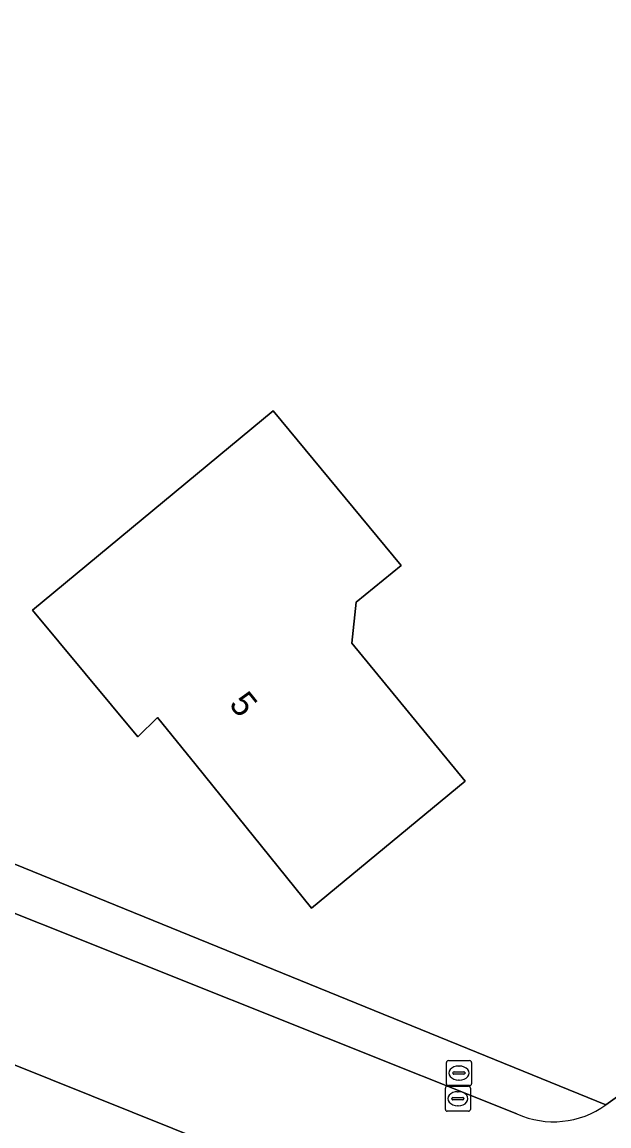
# Model space of a CAD drawing. Extents: x 157320 to 158835, y 386650 to 388491.
# Drawn here: x 158299.08 to 158322.54, y 387297.38 to 387341.49 of the extents above; entities that cross this region are included whole.
import ezdxf

# ---------------------------------------------------------------- set-up
doc = ezdxf.new("R2010")
doc.units = 0
for name, color, linetype in [('IMGEO_Berm_groen', 7, 'Continuous'), ('IMGEO_Brandkraan', 7, 'Continuous'), ('IMGEO_Erf', 7, 'Continuous'), ('IMGEO_Kolk', 7, 'Continuous'), ('IMGEO_Pand', 7, 'Continuous'), ('IMGEO_Pand_nummerreeks', 7, 'Continuous'), ('IMGEO_Rijbaan_lokaal_gesloten', 7, 'Continuous')]:
    doc.layers.add(name, color=color, linetype=linetype)

msp = doc.modelspace()

# ---------------------------------------------------------------- linework, layer by layer
at = {"layer": 'IMGEO_Berm_groen'}
for points in [[(158303.572, 387286.624), (158318.728, 387279.136), (158325.698, 387275.321), (158327.063, 387274.562), (158336.5, 387283.714), (158337.037, 387284.479), (158331.318, 387286.752), (158282.199, 387306.464), (158278.806, 387307.93), (158276.895, 387304.182), (158265.187, 387309.099), (158221.254, 387325.716)], [(158297.629, 387308.303), (158296.021, 387306.974), (158318.863, 387297.862)], [(158322.419, 387298.22), (158297.629, 387308.303)]]:
    msp.add_lwpolyline(points, dxfattribs=at)
msp.add_arc((158320.328, 387301.146), 3.596, 245.952, 305.5458, dxfattribs=at)
at = {"layer": 'IMGEO_Brandkraan'}
for p, q in [((158316.047, 387299.069), (158316.047, 387299.921)), ((158316.122, 387299.995), (158316.974, 387299.995)), ((158316.535, 387299.775), (158316.56, 387299.775)), ((158317.048, 387299.921), (158317.048, 387299.069)), ((158316.306, 387299.489), (158316.306, 387299.501)), ((158316.744, 387299.452), (158316.346, 387299.452)), ((158316.349, 387299.538), (158316.747, 387299.538)), ((158316.79, 387299.501), (158316.79, 387299.489)), ((158316.974, 387298.995), (158316.122, 387298.995)), ((158316.558, 387299.215), (158316.533, 387299.215))]:
    msp.add_line(p, q, dxfattribs=at)
for points in [[(158316.047, 387299.069), (158316.047, 387299.921)], [(158316.122, 387299.995), (158316.974, 387299.995)], [(158317.048, 387299.921), (158317.048, 387299.069)], [(158316.974, 387298.995), (158316.122, 387298.995)]]:
    msp.add_lwpolyline(points, dxfattribs=at)
for centre, radius, start, end in [((158316.124, 387299.919), 0.0765, 91.552, 178.448), ((158316.124, 387299.919), 0.0765, 91.552, 178.448), ((158316.972, 387299.919), 0.0765, 1.552, 88.448), ((158316.972, 387299.919), 0.0765, 1.552, 88.448), ((158316.346, 387299.498), 0.0403, 85.8775, 175.7526), ((158316.343, 387299.488), 0.0366, 178.938, 274.7102), ((158316.747, 387299.495), 0.043, 264.8664, 352.4533), ((158316.751, 387299.5), 0.0386, 1.7309, 96.639), ((158316.124, 387299.071), 0.0765, 181.552, 268.448), ((158316.124, 387299.071), 0.0765, 181.552, 268.448), ((158316.972, 387299.071), 0.0765, 271.552, 358.448), ((158316.972, 387299.071), 0.0765, 271.552, 358.448)]:
    msp.add_arc(centre, radius, start, end, dxfattribs=at)
for centre, major_axis, ratio, start_param, end_param in [((158316.534, 387299.495), (-0.387, 0.002), 0.722429, 4.712389, 7.853982), ((158316.559, 387299.495), (-0.39, 0.002), 0.717154, 1.570796, 4.712389)]:
    msp.add_ellipse(centre, major_axis=major_axis, ratio=ratio, start_param=start_param, end_param=end_param, dxfattribs=at)
at = {"layer": 'IMGEO_Erf'}
msp.add_lwpolyline([(158268.742, 387347.152), (158259.86, 387339.825), (158258.891, 387337.584), (158259.474, 387335.615), (158259.941, 387335.057), (158260.45, 387334.447), (158269.785, 387323.276), (158275.921, 387318.117), (158277.646, 387316.879), (158279.617, 387315.944), (158283.69, 387314.011), (158286.69, 387312.588), (158291.316, 387310.861), (158297.629, 387308.303), (158322.419, 387298.22), (158325.082, 387300.136)], dxfattribs=at)
msp.add_lwpolyline([(158314.23, 387319.78), (158312.44, 387318.31), (158312.27, 387316.67), (158316.8, 387311.16), (158310.649, 387306.086), (158306.037, 387311.795), (158304.498, 387313.699), (158303.714, 387312.924), (158299.496, 387317.995), (158309.12, 387325.95)], close=True, dxfattribs=at)
at = {"layer": 'IMGEO_Kolk'}
for p, q in [((158316.004, 387298.045), (158316.004, 387298.897)), ((158316.079, 387298.971), (158316.931, 387298.971)), ((158317.005, 387298.897), (158317.005, 387298.045)), ((158316.263, 387298.465), (158316.263, 387298.477)), ((158316.701, 387298.428), (158316.303, 387298.428)), ((158316.306, 387298.514), (158316.704, 387298.514)), ((158316.492, 387298.751), (158316.517, 387298.751)), ((158316.747, 387298.477), (158316.747, 387298.465)), ((158316.515, 387298.191), (158316.49, 387298.191)), ((158316.931, 387297.971), (158316.079, 387297.971))]:
    msp.add_line(p, q, dxfattribs=at)
for points in [[(158316.004, 387298.045), (158316.004, 387298.897)], [(158316.079, 387298.971), (158316.931, 387298.971)], [(158317.005, 387298.897), (158317.005, 387298.045)], [(158316.931, 387297.971), (158316.079, 387297.971)]]:
    msp.add_lwpolyline(points, dxfattribs=at)
for centre, radius, start, end in [((158316.081, 387298.895), 0.0765, 91.552, 178.448), ((158316.081, 387298.895), 0.0765, 91.552, 178.448), ((158316.929, 387298.895), 0.0765, 1.552, 88.448), ((158316.929, 387298.895), 0.0765, 1.552, 88.448), ((158316.303, 387298.474), 0.0403, 85.8775, 175.7526), ((158316.3, 387298.464), 0.0366, 178.938, 274.7102), ((158316.704, 387298.471), 0.043, 264.8664, 352.4533), ((158316.708, 387298.476), 0.0386, 1.7309, 96.639), ((158316.081, 387298.047), 0.0765, 181.552, 268.448), ((158316.081, 387298.047), 0.0765, 181.552, 268.448), ((158316.929, 387298.047), 0.0765, 271.552, 358.448), ((158316.929, 387298.047), 0.0765, 271.552, 358.448)]:
    msp.add_arc(centre, radius, start, end, dxfattribs=at)
for centre, major_axis, ratio, start_param, end_param in [((158316.491, 387298.471), (-0.387, 0.002), 0.722429, 4.712389, 7.853982), ((158316.516, 387298.471), (-0.39, 0.002), 0.717154, 1.570796, 4.712389)]:
    msp.add_ellipse(centre, major_axis=major_axis, ratio=ratio, start_param=start_param, end_param=end_param, dxfattribs=at)
at = {"layer": 'IMGEO_Pand'}
msp.add_lwpolyline([(158306.037, 387311.795), (158310.649, 387306.086), (158316.8, 387311.16), (158312.27, 387316.67), (158312.44, 387318.31), (158314.23, 387319.78), (158309.12, 387325.95), (158299.496, 387317.995), (158303.714, 387312.924), (158304.498, 387313.699)], close=True, dxfattribs=at)
at = {"layer": 'IMGEO_Rijbaan_lokaal_gesloten'}
for points in [[(158318.863, 387297.862), (158296.021, 387306.974), (158289.651, 387309.532), (158283.714, 387311.95), (158282.048, 387312.66)], [(158278.806, 387307.93), (158282.199, 387306.464), (158331.318, 387286.752), (158337.037, 387284.479), (158337.914, 387285.856), (158340.061, 387289.14), (158346.076, 387298.308), (158345.789, 387298.498), (158334.261, 387306.137), (158333.896, 387306.356), (158325.082, 387300.136), (158322.419, 387298.22)]]:
    msp.add_lwpolyline(points, dxfattribs=at)
msp.add_arc((158320.328, 387301.146), 3.596, 245.952, 305.5458, dxfattribs=at)

# ---------------------------------------------------------------- texts
at = {"layer": 'IMGEO_Pand_nummerreeks'}
msp.add_text('5', height=1, rotation=308.9368, dxfattribs=at).set_placement((158307.318, 387314.218))

doc.saveas('drawing.dxf')
